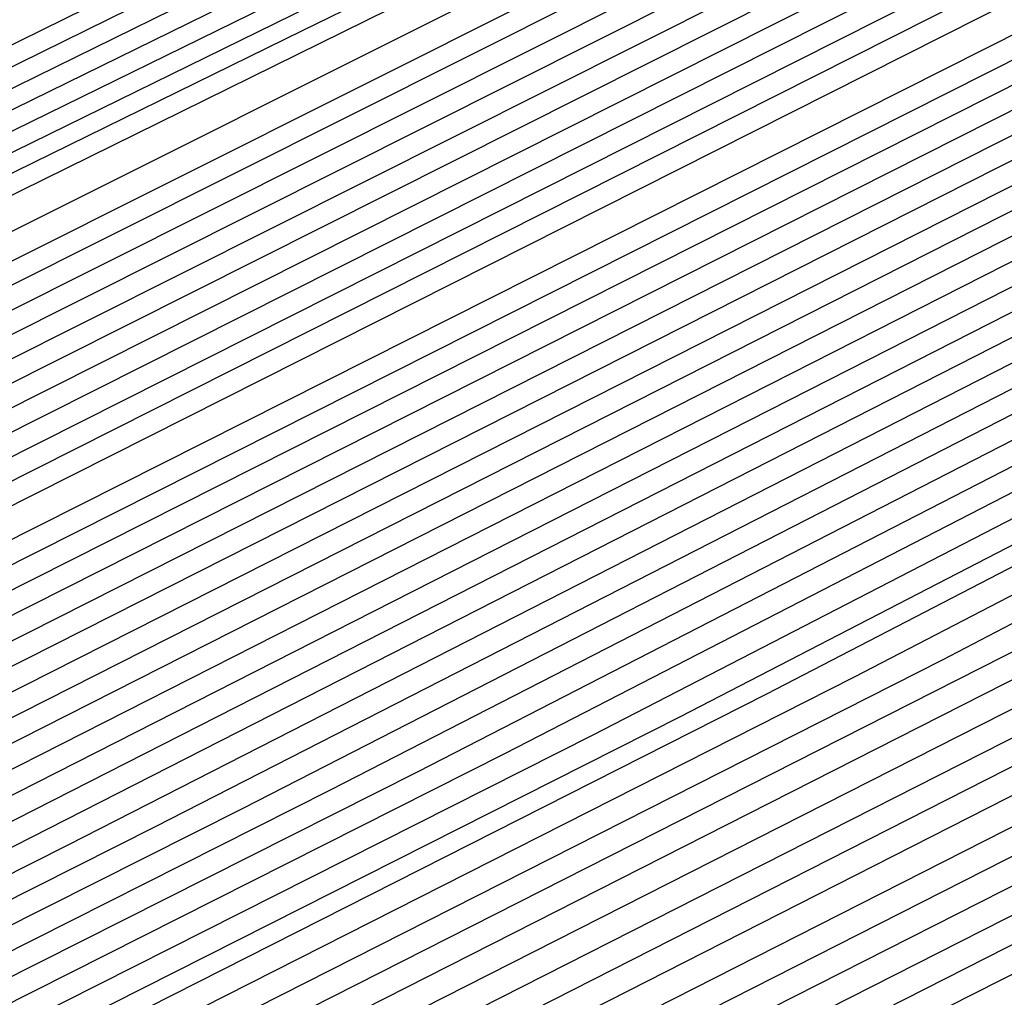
# Model space of a CAD drawing. Extents: x 3249832 to 3255657, y 13789405 to 13793316.
# Tile 353 of 656: x 3254713.84 to 3254714.63, y 13790585.808 to 13790586.592. Entities that reach past the tile are written whole.
import ezdxf

# ---------------------------------------------------------------- set-up
doc = ezdxf.new("R2010")
doc.units = 0
doc.header["$LTSCALE"] = 100
doc.header["$MEASUREMENT"] = 0
for name, color, linetype in [('GRATIO_CON', 10, 'CONTINUOUS'), ('GRATIO_ICON', 7, 'CONTINUOUS'), ('TARGETS_EAST', 7, 'CONTINUOUS')]:
    doc.layers.add(name, color=color, linetype=linetype)

# ---------------------------------------------------------------- blocks, each defined once
blk = doc.blocks.new('Gratio_032316_contours')
at = {"layer": 'GRATIO_CON', "color": 5, "linetype": 'Continuous', "flags": 128}
for points in [[(3254651.41043, 13790555.30347), (3254660.61596, 13790559.96046), (3254668.44716, 13790563.92972), (3254673.07542, 13790566.32348), (3254676.4489, 13790568.08769), (3254681.45995, 13790570.62675), (3254690.01552, 13790574.8666), (3254700.08107, 13790579.81947), (3254708.63666, 13790584.01913), (3254713.41735, 13790586.36696), (3254715.17828, 13790587.23478), (3254715.42958, 13790587.36198), (3254715.42974, 13790587.36467), (3254715.43059, 13790587.36569), (3254715.43231, 13790587.36456), (3254715.82006, 13790587.54848), (3254718.51895, 13790588.85536), (3254725.83906, 13790592.41081), (3254738.93574, 13790598.77481), (3254754.34533, 13790606.24494), (3254767.4494, 13790612.55319), (3254774.87218, 13790616.04552)], [(3254647.51062, 13790553.2224), (3254657.0534, 13790558.08633), (3254668.30029, 13790563.75982), (3254677.86647, 13790568.5857), (3254683.39779, 13790571.41118), (3254686.66262, 13790573.10103), (3254690.45996, 13790575.02443), (3254696.75216, 13790578.14263), (3254704.15486, 13790581.78522), (3254710.44706, 13790584.87386), (3254713.96303, 13790586.60059), (3254715.25816, 13790587.23895), (3254715.44312, 13790587.33284), (3254715.4435, 13790587.33541), (3254715.4445, 13790587.33674), (3254715.44624, 13790587.33615), (3254715.79714, 13790587.50278), (3254718.23891, 13790588.68523), (3254724.86154, 13790591.90192), (3254736.71033, 13790597.65953), (3254750.65163, 13790604.41789), (3254762.5071, 13790610.12506), (3254769.25009, 13790613.29771), (3254772.46084, 13790614.72673)], [(3254691.76947, 13790575.6077), (3254694.95997, 13790577.22328), (3254700.12048, 13790579.78065), (3254706.19176, 13790582.7681), (3254711.35227, 13790585.30122), (3254714.23587, 13790586.7174), (3254715.2981, 13790587.24103), (3254715.44988, 13790587.31827), (3254715.45037, 13790587.32078), (3254715.45145, 13790587.32227), (3254715.4532, 13790587.32194), (3254715.78569, 13790587.47994), (3254718.09889, 13790588.60017), (3254724.37278, 13790591.64747), (3254735.59762, 13790597.10189), (3254748.80479, 13790603.50436), (3254760.03595, 13790608.911), (3254766.43904, 13790611.9238), (3254769.58701, 13790613.32815), (3254772.15906, 13790614.45527)], [(3254687.28578, 13790573.24168), (3254693.72015, 13790576.49888), (3254696.87633, 13790578.11438), (3254699.45998, 13790579.42212), (3254703.48879, 13790581.41867), (3254708.22865, 13790583.75097), (3254712.25747, 13790585.72859), (3254714.50871, 13790586.83421), (3254715.33804, 13790587.24312), (3254715.45665, 13790587.3037), (3254715.45725, 13790587.30615), (3254715.45841, 13790587.30779), (3254715.46017, 13790587.30773), (3254715.77423, 13790587.45709), (3254717.95887, 13790588.51511), (3254723.88402, 13790591.39303), (3254734.48491, 13790596.54426), (3254746.95794, 13790602.59083), (3254757.5648, 13790607.69694), (3254763.628, 13790610.5499), (3254766.71318, 13790611.92957), (3254769.4468, 13790613.13897), (3254773.80181, 13790615.15819)], [(3254691.99543, 13790575.56967), (3254698.88134, 13790579.04273), (3254701.98319, 13790580.62105), (3254703.95998, 13790581.62096), (3254706.85711, 13790583.05668), (3254710.26555, 13790584.73384), (3254713.16268, 13790586.15595), (3254714.78155, 13790586.95103), (3254715.37798, 13790587.2452), (3254715.46342, 13790587.28913), (3254715.46413, 13790587.29152), (3254715.46536, 13790587.29331), (3254715.46713, 13790587.29352), (3254715.76277, 13790587.43424), (3254717.81885, 13790588.43004), (3254723.39526, 13790591.13858), (3254733.3722, 13790595.98662), (3254745.11109, 13790601.6773), (3254755.09366, 13790606.48287), (3254760.81695, 13790609.17599), (3254763.83935, 13790610.53099), (3254766.73453, 13790611.82266), (3254771.41527, 13790613.99998)], [(3254687.51109, 13790573.25822), (3254701.41474, 13790580.22565), (3254709.2037, 13790584.13044), (3254712.1969, 13790585.63444), (3254712.95996, 13790586.01884), (3254713.59369, 13790586.3332), (3254714.33944, 13790586.70077), (3254714.97367, 13790587.0132), (3254715.32877, 13790587.18913), (3254715.46063, 13790587.25522), (3254715.48106, 13790587.2651), (3254715.73985, 13790587.38855), (3254717.53881, 13790588.25991), (3254722.41774, 13790590.62969), (3254731.14679, 13790594.87134), (3254741.4174, 13790599.85025), (3254750.15136, 13790604.05475), (3254755.19487, 13790606.42817), (3254758.09169, 13790607.73384), (3254761.31, 13790609.19004), (3254766.64218, 13790611.68355), (3254773.17735, 13790614.77508)], [(3254650.90168, 13790554.66527), (3254658.83714, 13790558.77711), (3254673.08919, 13790565.98866), (3254689.8746, 13790574.42034), (3254704.14839, 13790581.57108), (3254712.12626, 13790585.56661), (3254715.0665, 13790587.03998), (3254715.48807, 13790587.25101), (3254715.72841, 13790587.36573), (3254717.39879, 13790588.17485), (3254721.92898, 13790590.37524), (3254730.03408, 13790594.31371), (3254739.57055, 13790598.93672), (3254747.68021, 13790602.84068), (3254752.38382, 13790605.05427), (3254755.21786, 13790606.33526), (3254758.59774, 13790607.87373), (3254764.25564, 13790610.52534), (3254771.1907, 13790613.80817)], [(3254652.10366, 13790555.2502), (3254659.89252, 13790559.28587), (3254673.88123, 13790566.36378), (3254690.35629, 13790574.63902), (3254704.36572, 13790581.65666), (3254712.19498, 13790585.57722), (3254715.07937, 13790587.02292), (3254715.49163, 13790587.23146), (3254715.49235, 13790587.23407), (3254715.49356, 13790587.23625), (3254715.49515, 13790587.23708), (3254715.71698, 13790587.34297), (3254717.25878, 13790588.0898), (3254721.44023, 13790590.1208), (3254728.92137, 13790593.75607), (3254737.7237, 13790598.02319), (3254745.20906, 13790601.62662), (3254749.57278, 13790603.68036), (3254752.34403, 13790604.93669), (3254755.88548, 13790606.55742), (3254761.86909, 13790609.36713), (3254769.20405, 13790612.84127), (3254776.10885, 13790616.11802)], [(3254650.52947, 13790554.27655), (3254653.30563, 13790555.83521), (3254660.94783, 13790559.79489), (3254674.67314, 13790566.73956), (3254690.83795, 13790574.85914), (3254704.58348, 13790581.74509), (3254712.26512, 13790585.59261), (3254715.09493, 13790587.01199), (3254715.49918, 13790587.21731), (3254715.49971, 13790587.22018), (3254715.50077, 13790587.22236), (3254715.50223, 13790587.22314), (3254715.70556, 13790587.3202), (3254717.11876, 13790588.00474), (3254720.95147, 13790589.86635), (3254727.80866, 13790593.19843), (3254735.87685, 13790597.10967), (3254742.73792, 13790600.41256), (3254746.76173, 13790602.30645), (3254749.4702, 13790603.53811), (3254753.17321, 13790605.24112), (3254759.48255, 13790608.20892), (3254767.2174, 13790611.87436), (3254774.49886, 13790615.33013)], [(3254653.03995, 13790555.50639), (3254655.70956, 13790557.00523), (3254663.05845, 13790560.81293), (3254676.25696, 13790567.49109), (3254691.80123, 13790575.29924), (3254705.01884, 13790581.92145), (3254712.40502, 13790585.62228), (3254715.1255, 13790586.9884), (3254715.51365, 13790587.18702), (3254715.51389, 13790587.19069), (3254715.51485, 13790587.19347), (3254715.51622, 13790587.19477), (3254715.68266, 13790587.27452), (3254716.83873, 13790587.83462), (3254719.97395, 13790589.35746), (3254725.58325, 13790592.08316), (3254732.18316, 13790595.28261), (3254737.79562, 13790597.98443), (3254741.13964, 13790599.55864), (3254743.72253, 13790600.74095), (3254747.74869, 13790602.6085), (3254754.70946, 13790605.8925), (3254763.24411, 13790609.94055), (3254771.27887, 13790613.75435)], [(3254692.28288, 13790575.51934), (3254705.23657, 13790582.00977), (3254712.47507, 13790585.63742), (3254715.14094, 13790586.97708), (3254715.52106, 13790587.17242), (3254715.52113, 13790587.17642), (3254715.52199, 13790587.17933), (3254715.52326, 13790587.18073), (3254715.67123, 13790587.25172), (3254716.69871, 13790587.74956), (3254719.48519, 13790589.10302), (3254724.47054, 13790591.52552), (3254730.33631, 13790594.36908), (3254735.32447, 13790596.77037), (3254738.3286, 13790598.18473), (3254740.8487, 13790599.34238), (3254745.03642, 13790601.29219), (3254752.32291, 13790604.73429), (3254761.25746, 13790608.97365), (3254769.66888, 13790612.96646), (3254775.83783, 13790615.88111)], [(3254677.84078, 13790568.24263), (3254692.76453, 13790575.73943), (3254705.45429, 13790582.09808), (3254712.54512, 13790585.65256), (3254715.15638, 13790586.96576), (3254715.52847, 13790587.15782), (3254715.52837, 13790587.16214), (3254715.52912, 13790587.16518), (3254715.5303, 13790587.16668), (3254715.65979, 13790587.22892), (3254716.5587, 13790587.6645), (3254718.99643, 13790588.84857), (3254723.35783, 13790590.96788), (3254728.48946, 13790593.45556), (3254732.85332, 13790595.5563), (3254735.51755, 13790596.81083), (3254737.97487, 13790597.9438), (3254742.32416, 13790599.97588), (3254749.93637, 13790603.57608), (3254759.27081, 13790608.00674), (3254768.05889, 13790612.17858), (3254774.50392, 13790615.22399)], [(3254678.63269, 13790568.6184), (3254693.24618, 13790575.95952), (3254705.67202, 13790582.1864), (3254712.61518, 13790585.6677), (3254715.17181, 13790586.95444), (3254715.53588, 13790587.14323), (3254715.53561, 13790587.14787), (3254715.53626, 13790587.15104), (3254715.53734, 13790587.15263), (3254715.64836, 13790587.20612), (3254716.41868, 13790587.57944), (3254718.50767, 13790588.59413), (3254722.24512, 13790590.41025), (3254726.64262, 13790592.54203), (3254730.38218, 13790594.34224), (3254732.70651, 13790595.43692), (3254735.10104, 13790596.54522), (3254739.61189, 13790598.65957), (3254747.54982, 13790602.41787), (3254757.28417, 13790607.03984), (3254766.4489, 13790611.39069), (3254773.17002, 13790614.56687)], [(3254680.21651, 13790569.36995), (3254694.20948, 13790576.3997), (3254706.10747, 13790582.36303), (3254712.75528, 13790585.69799), (3254715.20268, 13790586.9318), (3254715.55071, 13790587.11403), (3254715.5501, 13790587.11932), (3254715.55053, 13790587.12276), (3254715.55142, 13790587.12454), (3254715.62548, 13790587.16052), (3254716.13865, 13790587.40933), (3254717.53015, 13790588.08524), (3254720.01971, 13790589.29497), (3254722.94892, 13790590.71497), (3254725.43988, 13790591.91411), (3254727.08442, 13790592.68911), (3254729.35338, 13790593.74807), (3254734.18737, 13790596.02696), (3254742.77674, 13790600.10144), (3254753.31087, 13790605.10603), (3254763.22891, 13790609.81491), (3254770.50221, 13790613.25264), (3254775.23091, 13790615.44503)], [(3254681.00842, 13790569.74572), (3254694.69114, 13790576.61979), (3254706.3252, 13790582.45135), (3254712.82533, 13790585.71313), (3254715.21812, 13790586.92048), (3254715.55812, 13790587.09943), (3254715.55734, 13790587.10505), (3254715.55767, 13790587.10862), (3254715.55846, 13790587.11049), (3254715.61405, 13790587.13772), (3254715.99863, 13790587.32427), (3254717.04139, 13790587.83079), (3254718.907, 13790588.73734), (3254721.10207, 13790589.80145), (3254722.96873, 13790590.70005), (3254724.27337, 13790591.3152), (3254726.47955, 13790592.34949), (3254731.4751, 13790594.71065), (3254740.39019, 13790598.94323), (3254751.32422, 13790604.13912), (3254761.61892, 13790609.02702), (3254769.1683, 13790612.59552), (3254774.07556, 13790614.87262)], [(3254681.80034, 13790570.12149), (3254695.17279, 13790576.83988), (3254706.54292, 13790582.53967), (3254712.89538, 13790585.72827), (3254715.23355, 13790586.90916), (3254715.56553, 13790587.08483), (3254715.56458, 13790587.09077), (3254715.56481, 13790587.09448), (3254715.56551, 13790587.09644), (3254715.60261, 13790587.11492), (3254715.85861, 13790587.23921), (3254716.55263, 13790587.57635), (3254717.79429, 13790588.1797), (3254719.25523, 13790588.88792), (3254720.49758, 13790589.48599), (3254721.46233, 13790589.94129), (3254723.60572, 13790590.95091), (3254728.76284, 13790593.39434), (3254738.00365, 13790597.78502), (3254749.33758, 13790603.17222), (3254760.00893, 13790608.23914), (3254767.8344, 13790611.9384), (3254772.9202, 13790614.3002)], [(3254682.59227, 13790570.49718), (3254695.65465, 13790577.05931), (3254706.76136, 13790582.62577), (3254712.967, 13790585.73843), (3254715.2513, 13790586.88976), (3254715.57528, 13790587.05984), (3254715.57315, 13790587.06546), (3254715.57177, 13790587.07016), (3254715.57116, 13790587.07418), (3254715.57129, 13790587.07767), (3254715.57188, 13790587.08048), (3254715.57255, 13790587.08239), (3254715.59118, 13790587.09212), (3254715.7186, 13790587.15415), (3254716.06387, 13790587.3219), (3254716.68158, 13790587.62206), (3254717.40838, 13790587.97439), (3254718.02644, 13790588.27192), (3254718.65128, 13790588.56739), (3254720.73189, 13790589.55234), (3254726.05058, 13790592.07803), (3254735.6171, 13790596.62681), (3254747.35093, 13790602.20531)], [(3254684.1761, 13790571.24871), (3254696.61798, 13790577.49939), (3254707.19693, 13790582.80205), (3254713.10736, 13790585.76793), (3254715.28258, 13790586.86591), (3254715.5906, 13790587.02927), (3254715.58812, 13790587.03578), (3254715.58648, 13790587.04113), (3254715.58567, 13790587.04552), (3254715.58566, 13790587.04907), (3254715.58616, 13790587.0517), (3254715.58685, 13790587.05326), (3254715.86683, 13790587.18668), (3254717.82299, 13790588.1171), (3254723.13166, 13790590.64276), (3254732.71896, 13790595.20411), (3254744.51015, 13790600.81062), (3254755.68024, 13790606.11402), (3254763.98121, 13790610.03772), (3254769.4727, 13790612.59181), (3254772.79127, 13790614.05804)], [(3254684.96801, 13790571.62447), (3254697.09965, 13790577.71943), (3254707.41471, 13790582.89019), (3254713.17753, 13790585.78267), (3254715.29821, 13790586.85398), (3254715.59826, 13790587.01398), (3254715.59561, 13790587.02093), (3254715.59383, 13790587.0266), (3254715.59292, 13790587.03115), (3254715.59283, 13790587.03466), (3254715.59332, 13790587.03705), (3254715.59411, 13790587.03818), (3254715.86546, 13790587.16678), (3254717.75983, 13790588.06702), (3254722.9002, 13790590.51194), (3254732.1888, 13790594.93076), (3254743.6448, 13790600.37749), (3254754.56658, 13790605.56233), (3254762.79437, 13790609.45059), (3254768.33572, 13790612.02814), (3254771.74005, 13790613.536)], [(3254685.75992, 13790572.00024), (3254697.58132, 13790577.93947), (3254707.63249, 13790582.97832), (3254713.24771, 13790585.79742), (3254715.31385, 13790586.84205), (3254715.60592, 13790586.99869), (3254715.60309, 13790587.00609), (3254715.60118, 13790587.01208), (3254715.60017, 13790587.01677), (3254715.6, 13790587.02025), (3254715.60047, 13790587.0224), (3254715.60137, 13790587.02311), (3254715.86409, 13790587.14689), (3254717.69667, 13790588.01694), (3254722.66874, 13790590.38112), (3254731.65864, 13790594.65742), (3254742.77945, 13790599.94437), (3254753.45291, 13790605.01063), (3254761.60752, 13790608.86345), (3254767.19875, 13790611.46448), (3254770.68882, 13790613.01396), (3254772.56877, 13790613.73702)], [(3254686.55183, 13790572.376), (3254698.06299, 13790578.15951), (3254707.85027, 13790583.06646), (3254713.31789, 13790585.81217), (3254715.32949, 13790586.83013), (3254715.61358, 13790586.98341), (3254715.61058, 13790586.99125), (3254715.60854, 13790586.99755), (3254715.60742, 13790587.0024), (3254715.60717, 13790587.00583), (3254715.60763, 13790587.00776), (3254715.60862, 13790587.00803), (3254715.86273, 13790587.127), (3254717.63351, 13790587.96686), (3254722.43728, 13790590.2503), (3254731.12848, 13790594.38408), (3254741.91411, 13790599.51125), (3254752.33925, 13790604.45893), (3254760.42068, 13790608.27631), (3254766.06177, 13790610.90082), (3254769.6376, 13790612.49192), (3254771.56994, 13790613.2422)], [(3254688.13566, 13790573.12753), (3254699.02632, 13790578.59958), (3254708.28584, 13790583.24274), (3254713.45825, 13790585.84166), (3254715.36077, 13790586.80627), (3254715.6289, 13790586.95284), (3254715.62555, 13790586.96156), (3254715.62324, 13790586.96849), (3254715.62192, 13790586.97365), (3254715.62151, 13790586.97701), (3254715.62194, 13790586.97846), (3254715.62314, 13790586.97788), (3254715.85999, 13790587.08721), (3254717.50719, 13790587.86669), (3254721.97435, 13790589.98866), (3254730.06816, 13790593.83739), (3254740.18341, 13790598.645), (3254750.11192, 13790603.35553)], [(3254688.92757, 13790573.5033), (3254699.50799, 13790578.81962), (3254708.50362, 13790583.33088), (3254713.52843, 13790585.85641), (3254715.37641, 13790586.79435), (3254715.63656, 13790586.93755), (3254715.63304, 13790586.94672), (3254715.6306, 13790586.95396), (3254715.62917, 13790586.95927), (3254715.62868, 13790586.96259), (3254715.6291, 13790586.96381), (3254715.6304, 13790586.96281), (3254715.85863, 13790587.06731), (3254717.44402, 13790587.81661), (3254721.74289, 13790589.85784), (3254729.53801, 13790593.56405), (3254739.31807, 13790598.21187), (3254748.99826, 13790602.80383)], [(3254689.71948, 13790573.87906), (3254699.98966, 13790579.03966), (3254708.7214, 13790583.41902), (3254713.59861, 13790585.87115), (3254715.39205, 13790586.78242), (3254715.64422, 13790586.92226), (3254715.64052, 13790586.93187), (3254715.63795, 13790586.93944), (3254715.63642, 13790586.9449), (3254715.63585, 13790586.94818), (3254715.63625, 13790586.94917), (3254715.63766, 13790586.94773), (3254715.85726, 13790587.04742), (3254717.38086, 13790587.76653), (3254721.51143, 13790589.72702), (3254729.00785, 13790593.29071), (3254738.45272, 13790597.77875), (3254747.88459, 13790602.25213)], [(3254690.5114, 13790574.25483), (3254700.47133, 13790579.2597), (3254708.93919, 13790583.50716), (3254713.66879, 13790585.8859), (3254715.40769, 13790586.77049), (3254715.65188, 13790586.90698), (3254715.64801, 13790586.91703), (3254715.6453, 13790586.92491), (3254715.64367, 13790586.93052), (3254715.64302, 13790586.93377), (3254715.64341, 13790586.93452), (3254715.64492, 13790586.93265), (3254715.8559, 13790587.02753), (3254717.3177, 13790587.71644), (3254721.27997, 13790589.5962), (3254728.47769, 13790593.01737), (3254737.58737, 13790597.34563), (3254746.77093, 13790601.70044)], [(3254692.09522, 13790575.00636), (3254701.43466, 13790579.69977), (3254709.37475, 13790583.68343), (3254713.80915, 13790585.9154), (3254715.43899, 13790586.74671), (3254715.66727, 13790586.87662), (3254715.66322, 13790586.88766), (3254715.66096, 13790586.89527), (3254715.66084, 13790586.89815), (3254715.85358, 13790586.98645), (3254717.19144, 13790587.61612), (3254720.81704, 13790589.33456), (3254727.41737, 13790592.47068), (3254735.85668, 13790596.47938), (3254744.5436, 13790600.59704), (3254752.11276, 13790604.16635)], [(3254685.21995, 13790571.50238), (3254692.88714, 13790575.38212), (3254701.91633, 13790579.91981), (3254709.59254, 13790583.77157), (3254713.87933, 13790585.93014), (3254715.45462, 13790586.73474), (3254715.67489, 13790586.86122), (3254715.67063, 13790586.87254), (3254715.66825, 13790586.88021), (3254715.66815, 13790586.8829), (3254715.85223, 13790586.9665), (3254717.12828, 13790587.56603), (3254720.58558, 13790589.20374), (3254726.88721, 13790592.19734), (3254734.99134, 13790596.04625), (3254743.42993, 13790600.04534), (3254750.92591, 13790603.57922)], [(3254686.27526, 13790572.01141), (3254693.67905, 13790575.75789), (3254702.398, 13790580.13985), (3254709.81032, 13790583.85971), (3254713.94951, 13790585.94488), (3254715.47025, 13790586.72276), (3254715.68255, 13790586.84573), (3254715.67812, 13790586.85724), (3254715.67567, 13790586.86489), (3254715.67562, 13790586.86733), (3254715.85101, 13790586.94628), (3254717.0652, 13790587.51576), (3254720.35416, 13790589.07284), (3254726.35706, 13790591.92397), (3254734.12599, 13790595.61313), (3254742.31627, 13790599.49364), (3254749.73907, 13790602.99208)], [(3254687.33056, 13790572.52043), (3254694.47096, 13790576.13365), (3254702.87967, 13790580.35989), (3254710.0281, 13790583.94785), (3254714.01969, 13790585.9596), (3254715.48595, 13790586.71065), (3254715.69041, 13790586.82983), (3254715.68606, 13790586.84101), (3254715.68377, 13790586.84812), (3254715.68388, 13790586.85008), (3254715.85047, 13790586.92462), (3254717.00257, 13790587.46457), (3254720.12293, 13790588.94152), (3254725.82697, 13790591.65048), (3254733.26065, 13790595.17998), (3254741.2026, 13790598.94194), (3254748.55222, 13790602.40494)], [(3254689.44118, 13790573.53847), (3254696.05479, 13790576.88518), (3254703.843, 13790580.79996), (3254710.46367, 13790584.12413), (3254714.16007, 13790585.98905), (3254715.51735, 13790586.68643), (3254715.70612, 13790586.79803), (3254715.70192, 13790586.80856), (3254715.69997, 13790586.81458), (3254715.7004, 13790586.81559), (3254715.8494, 13790586.8813), (3254716.8773, 13790587.36218), (3254719.66048, 13790588.67889), (3254724.76679, 13790591.1035), (3254731.52998, 13790594.3137), (3254738.97528, 13790597.83855), (3254746.17853, 13790601.23067)], [(3254690.49649, 13790574.04749), (3254696.8467, 13790577.26095), (3254704.32467, 13790581.02), (3254710.68145, 13790584.21226), (3254714.23025, 13790586.00378), (3254715.53305, 13790586.67432), (3254715.71398, 13790586.78213), (3254715.70986, 13790586.79233), (3254715.70807, 13790586.79781), (3254715.70866, 13790586.79834), (3254715.84886, 13790586.85964), (3254716.81467, 13790587.31098), (3254719.42926, 13790588.54757), (3254724.2367, 13790590.83001), (3254730.66464, 13790593.88056), (3254737.86161, 13790597.28685), (3254744.99169, 13790600.64353)], [(3254691.5518, 13790574.55651), (3254697.63861, 13790577.63671), (3254704.80634, 13790581.24004), (3254710.89923, 13790584.3004), (3254714.30044, 13790586.0185), (3254715.54874, 13790586.66221), (3254715.72184, 13790586.76622), (3254715.71779, 13790586.77611), (3254715.71617, 13790586.78104), (3254715.71692, 13790586.7811), (3254715.84832, 13790586.83797), (3254716.75203, 13790587.25978), (3254719.19803, 13790588.41625), (3254723.70661, 13790590.55652), (3254729.7993, 13790593.44741), (3254736.74795, 13790596.73515), (3254743.80484, 13790600.0564), (3254750.14414, 13790603.00953)], [(3254692.60711, 13790575.06553), (3254698.43052, 13790578.01248), (3254705.28801, 13790581.46008), (3254711.11701, 13790584.38854), (3254714.37063, 13790586.03322), (3254715.56444, 13790586.65011), (3254715.7297, 13790586.75032), (3254715.72572, 13790586.75988), (3254715.72427, 13790586.76427), (3254715.72518, 13790586.76385), (3254715.84779, 13790586.81631), (3254716.6894, 13790587.20859), (3254718.96681, 13790588.28493), (3254723.17652, 13790590.28303), (3254728.93397, 13790593.01427), (3254735.63428, 13790596.18345), (3254742.618, 13790599.46926), (3254749.00717, 13790602.44587)], [(3254691.76849, 13790574.55548), (3254694.71773, 13790576.08358), (3254700.01434, 13790578.76405), (3254706.25124, 13790581.90048), (3254711.55222, 13790584.56593), (3254714.5103, 13790586.06497), (3254715.59539, 13790586.62837), (3254715.74663, 13790586.71845), (3254715.84818, 13790586.76976), (3254716.56432, 13790587.10579), (3254718.50435, 13790588.0223), (3254722.11634, 13790589.73605), (3254727.20329, 13790592.14798), (3254733.40695, 13790595.08005), (3254740.24431, 13790598.29499), (3254746.73322, 13790601.31854)], [(3254691.95237, 13790574.56889), (3254692.97046, 13790575.14049), (3254695.77304, 13790576.5926), (3254700.80625, 13790579.1398), (3254706.73295, 13790582.12039), (3254711.77015, 13790584.65363), (3254714.5808, 13790586.07872), (3254715.61157, 13790586.61478), (3254715.75503, 13790586.70089), (3254715.84768, 13790586.748), (3254716.50169, 13790587.05458), (3254718.27313, 13790587.89098), (3254721.58625, 13790589.46256), (3254726.33795, 13790591.71484), (3254732.29329, 13790594.52836), (3254739.05746, 13790597.70785), (3254745.59624, 13790600.75488)], [(3254692.58321, 13790574.71528), (3254693.04222, 13790574.99238), (3254693.08863, 13790575.06561), (3254693.20761, 13790575.18381), (3254694.17242, 13790575.7255), (3254696.82835, 13790577.10162), (3254701.59817, 13790579.51555), (3254707.21466, 13790582.3403), (3254711.98807, 13790584.74133), (3254714.6513, 13790586.09247), (3254715.62775, 13790586.60119), (3254715.76343, 13790586.68332), (3254715.84719, 13790586.72625), (3254716.43906, 13790587.00338), (3254718.0419, 13790587.75966), (3254721.05616, 13790589.18907), (3254725.47262, 13790591.2817), (3254731.17962, 13790593.97666), (3254737.87062, 13790597.12071), (3254744.45927, 13790600.19121), (3254749.66433, 13790602.57316)], [(3254692.52231, 13790574.62555), (3254693.83239, 13790575.33484), (3254694.30152, 13790575.61522), (3254694.35044, 13790575.68706), (3254694.46285, 13790575.79873), (3254695.37439, 13790576.3105), (3254697.88366, 13790577.61064), (3254702.39009, 13790579.89129), (3254707.6964, 13790582.56015), (3254712.20612, 13790584.82885), (3254714.72208, 13790586.10583), (3254715.64436, 13790586.58698), (3254715.77234, 13790586.66504), (3254715.84713, 13790586.70387), (3254716.37671, 13790586.95177), (3254717.81081, 13790587.62816), (3254720.52611, 13790588.91553), (3254724.60728, 13790590.84855), (3254730.06596, 13790593.42496), (3254736.68377, 13790596.53357), (3254743.3223, 13790599.62755), (3254748.61311, 13790602.05112)], [(3254692.5199, 13790574.54584), (3254694.97004, 13790575.84085), (3254696.33076, 13790576.57396), (3254696.82014, 13790576.86089), (3254696.87406, 13790576.92995), (3254696.97333, 13790577.02857), (3254697.77832, 13790577.48052), (3254699.99428, 13790578.62869), (3254703.97395, 13790580.64276), (3254708.65998, 13790582.99974), (3254712.64251, 13790585.00348), (3254714.86429, 13790586.13162), (3254715.67859, 13790586.55714), (3254715.79132, 13790586.62682), (3254715.84801, 13790586.6577), (3254716.25266, 13790586.84764), (3254717.3489, 13790587.36476), (3254719.46609, 13790588.36832), (3254722.87663, 13790589.98224), (3254727.83863, 13790592.32156), (3254734.31008, 13790595.3593), (3254741.04835, 13790598.50022), (3254746.51066, 13790601.00704)], [(3254690.76138, 13790573.58225), (3254693.69945, 13790575.13102), (3254696.1939, 13790576.44849), (3254697.57995, 13790577.19352), (3254698.07944, 13790577.48372), (3254698.13587, 13790577.5514), (3254698.22857, 13790577.64349), (3254698.98028, 13790578.06553), (3254701.04959, 13790579.13771), (3254704.76588, 13790581.01849), (3254709.14177, 13790583.21954), (3254712.86071, 13790585.09079), (3254714.93539, 13790586.14452), (3254715.6957, 13790586.54222), (3254715.8008, 13790586.60772), (3254715.84845, 13790586.63461), (3254716.19063, 13790586.79557), (3254717.11794, 13790587.23305), (3254718.93608, 13790588.09472), (3254722.0113, 13790589.54908), (3254726.72497, 13790591.76986), (3254733.12323, 13790594.77216), (3254739.91138, 13790597.93656), (3254745.45943, 13790600.485)], [(3254691.88912, 13790574.14078), (3254694.87901, 13790575.71621), (3254697.41776, 13790577.05614), (3254698.82913, 13790577.81308), (3254699.33875, 13790578.10656), (3254699.39768, 13790578.17284), (3254699.48381, 13790578.25841), (3254700.18225, 13790578.65054), (3254702.10489, 13790579.64673), (3254705.55781, 13790581.39423), (3254709.62356, 13790583.43933), (3254713.0789, 13790585.17811), (3254715.00649, 13790586.15741), (3254715.71281, 13790586.5273), (3254715.81029, 13790586.58861), (3254715.84889, 13790586.61153), (3254716.12861, 13790586.74351), (3254716.88699, 13790587.10135), (3254718.40607, 13790587.82111), (3254721.14597, 13790589.11592), (3254725.6113, 13790591.21816), (3254731.93639, 13790594.18503)], [(3254700.73905, 13790578.87333), (3254701.38421, 13790579.23555), (3254703.1602, 13790580.15575), (3254706.34974, 13790581.76993), (3254710.10541, 13790583.65887), (3254713.29727, 13790585.26455), (3254715.07794, 13790586.16843), (3254715.73023, 13790586.50987), (3254715.81948, 13790586.56768), (3254715.81672, 13790586.57439), (3254715.81578, 13790586.57735), (3254715.81613, 13790586.57758), (3254715.84824, 13790586.59083), (3254716.06644, 13790586.69174), (3254716.65603, 13790586.96965), (3254717.87606, 13790587.54751), (3254720.28064, 13790588.68277), (3254724.49764, 13790590.66647), (3254730.74954, 13790593.59789)], [(3254701.08934, 13790578.87908), (3254702.57669, 13790579.67176), (3254703.11666, 13790579.97507), (3254703.18311, 13790580.03718), (3254703.24953, 13790580.10316), (3254703.78814, 13790580.40556), (3254705.27082, 13790581.17379), (3254707.9336, 13790582.52138), (3254711.06901, 13790584.09836), (3254713.73373, 13790585.43886), (3254715.22031, 13790586.19348), (3254715.76485, 13790586.47865), (3254715.83929, 13790586.52724), (3254715.83686, 13790586.53345), (3254715.83582, 13790586.53678), (3254715.83571, 13790586.53803), (3254715.8493, 13790586.54427), (3254715.94241, 13790586.58756), (3254716.19412, 13790586.70624), (3254716.81605, 13790587.0003), (3254718.54999, 13790587.81645), (3254722.27031, 13790589.56307), (3254728.37585, 13790592.42362)], [(3254699.59724, 13790578.05694), (3254702.31321, 13790579.48672), (3254703.82587, 13790580.29132), (3254704.37597, 13790580.5979), (3254704.44492, 13790580.65863), (3254704.50477, 13790580.71808), (3254704.9901, 13790580.99057), (3254706.32613, 13790581.68281), (3254708.72553, 13790582.89711), (3254711.55081, 13790584.31811), (3254713.95195, 13790585.52601), (3254715.2915, 13790586.20601), (3254715.78215, 13790586.46304), (3254715.84919, 13790586.50702), (3254715.84692, 13790586.51298), (3254715.84584, 13790586.5165), (3254715.84549, 13790586.51826), (3254715.84983, 13790586.52098), (3254715.8804, 13790586.53547), (3254715.96317, 13790586.57453), (3254716.28604, 13790586.7267), (3254717.68466, 13790587.3833), (3254721.15664, 13790589.01137), (3254727.18901, 13790591.83648)], [(3254700.7768, 13790578.64212), (3254703.53707, 13790580.09437), (3254705.07506, 13790580.91088), (3254705.63527, 13790581.22074), (3254705.70673, 13790581.28007), (3254705.76001, 13790581.333), (3254706.19207, 13790581.57558), (3254707.38144, 13790582.19184), (3254709.51746, 13790583.27284), (3254712.03261, 13790584.53785), (3254714.17018, 13790585.61317), (3254715.36268, 13790586.21852), (3254715.79947, 13790586.44738), (3254715.85913, 13790586.48663), (3254715.85708, 13790586.49211), (3254715.85609, 13790586.49543), (3254715.8558, 13790586.49711), (3254716.02908, 13790586.57886), (3254717.24187, 13790587.14699), (3254720.53337, 13790588.68898), (3254726.42434, 13790591.44703), (3254733.36188, 13790594.68219)], [(3254698.65555, 13790577.4919), (3254701.95636, 13790579.22731), (3254704.76093, 13790580.70201), (3254706.32424, 13790581.53045), (3254706.89458, 13790581.84358), (3254706.96853, 13790581.90152), (3254707.01525, 13790581.94792), (3254707.39403, 13790582.16059), (3254708.43675, 13790582.70086), (3254710.30938, 13790583.64857), (3254712.5144, 13790584.7576), (3254714.38841, 13790585.70033), (3254715.43387, 13790586.23104), (3254715.8168, 13790586.43167), (3254715.8691, 13790586.46608), (3254715.86732, 13790586.47087), (3254715.86656, 13790586.47361), (3254715.86659, 13790586.47465), (3254716.0343, 13790586.55268), (3254717.20503, 13790587.09991), (3254720.38125, 13790588.58691), (3254726.06529, 13790591.24753), (3254732.75891, 13790594.36873)]]:
    blk.add_lwpolyline(points, dxfattribs=at)
at = {"layer": 'GRATIO_ICON', "color": 7, "linetype": 'Continuous', "flags": 128}
for points in [[(3254645.55698, 13790552.26368), (3254654.23192, 13790556.6949), (3254664.45812, 13790561.86014), (3254673.15681, 13790566.25771), (3254678.2366, 13790568.86733), (3254681.55576, 13790570.59436), (3254685.95995, 13790572.82559), (3254693.38384, 13790576.50462), (3254702.11797, 13790580.80235), (3254709.54186, 13790584.4465), (3254713.69019, 13790586.48378), (3254715.21822, 13790587.23686), (3254715.43635, 13790587.34741), (3254715.43662, 13790587.35004), (3254715.43754, 13790587.35122), (3254715.43927, 13790587.35035), (3254715.8086, 13790587.52563), (3254718.37893, 13790588.7703), (3254725.3503, 13790592.15636), (3254737.82303, 13790598.21717), (3254752.49848, 13790605.33141), (3254764.97825, 13790611.33913), (3254772.06113, 13790614.67162)], [(3254683.66893, 13790571.35854), (3254696.70508, 13790577.89766), (3254704.04252, 13790581.58659), (3254707.09005, 13790583.12776), (3254708.45998, 13790583.81996), (3254710.22541, 13790584.69505), (3254712.30242, 13790585.71726), (3254714.06785, 13790586.58394), (3254715.05437, 13790587.06838), (3254715.4179, 13790587.24764), (3254715.47018, 13790587.27472), (3254715.47101, 13790587.27694), (3254715.47232, 13790587.27884), (3254715.4741, 13790587.27931), (3254715.75131, 13790587.41139), (3254717.67883, 13790588.34498), (3254722.9065, 13790590.88413), (3254732.25949, 13790595.42898), (3254743.26424, 13790600.76378), (3254752.62251, 13790605.26881)], [(3254651.78471, 13790554.89147), (3254654.50759, 13790556.42022), (3254662.00314, 13790560.30391), (3254675.46505, 13790567.11532), (3254691.31958, 13790575.07915), (3254704.80112, 13790581.83313), (3254712.33497, 13790585.60714), (3254715.11007, 13790586.99972), (3254715.50624, 13790587.20162), (3254715.50665, 13790587.20496), (3254715.50771, 13790587.20761), (3254715.50918, 13790587.20882), (3254715.6941, 13790587.29732), (3254716.97875, 13790587.91968), (3254720.46271, 13790589.61191), (3254726.69595, 13790592.6408), (3254734.03001, 13790596.19614), (3254740.26677, 13790599.19849), (3254743.95069, 13790600.93255), (3254746.59637, 13790602.13953), (3254750.46095, 13790603.92481), (3254757.096, 13790607.05071), (3254765.23076, 13790610.90746), (3254772.88886, 13790614.54224)], [(3254679.4246, 13790568.99417), (3254693.72783, 13790576.17961), (3254705.88974, 13790582.27472), (3254712.68523, 13790585.68285), (3254715.18725, 13790586.94312), (3254715.54329, 13790587.12863), (3254715.54285, 13790587.13359), (3254715.5434, 13790587.1369), (3254715.54438, 13790587.13858), (3254715.63692, 13790587.18332), (3254716.27866, 13790587.49438), (3254718.01891, 13790588.33968), (3254721.13241, 13790589.85261), (3254724.79577, 13790591.6285), (3254727.91103, 13790593.12818), (3254729.89546, 13790594.06301), (3254732.22721, 13790595.14664), (3254736.89963, 13790597.34327), (3254745.16328, 13790601.25965), (3254755.29752, 13790606.07293), (3254764.8389, 13790610.6028), (3254771.83611, 13790613.90975)], [(3254683.38418, 13790570.87294), (3254696.13632, 13790577.27935), (3254706.97914, 13790582.71391), (3254713.03718, 13790585.75318), (3254715.26694, 13790586.87783), (3254715.58294, 13790587.04455), (3254715.58064, 13790587.05062), (3254715.57912, 13790587.05566), (3254715.57842, 13790587.0599), (3254715.86675, 13790587.20066), (3254717.88509, 13790588.16375), (3254723.36263, 13790590.77208), (3254733.24897, 13790595.47701), (3254745.37547, 13790601.2437), (3254756.7939, 13790606.66573), (3254765.16806, 13790610.62486), (3254770.60967, 13790613.15547), (3254773.8425, 13790614.58008)], [(3254687.34375, 13790572.75177), (3254698.54466, 13790578.37954), (3254708.06806, 13790583.1546), (3254713.38807, 13790585.82691), (3254715.34513, 13790586.8182), (3254715.62124, 13790586.96812), (3254715.61806, 13790586.9764), (3254715.61589, 13790586.98302), (3254715.61467, 13790586.98802), (3254715.61434, 13790586.99142), (3254715.61478, 13790586.99311), (3254715.61588, 13790586.99296), (3254715.86136, 13790587.1071), (3254717.57035, 13790587.91677), (3254722.20581, 13790590.11948), (3254730.59832, 13790594.11074), (3254741.04876, 13790599.07812), (3254751.22558, 13790603.90723), (3254759.23383, 13790607.68918), (3254764.9248, 13790610.33715), (3254768.58637, 13790611.96988), (3254770.57111, 13790612.74739), (3254771.49037, 13790612.99493)], [(3254691.30331, 13790574.63059), (3254700.953, 13790579.47974), (3254709.15697, 13790583.59529), (3254713.73897, 13790585.90064), (3254715.42333, 13790586.75857), (3254715.65954, 13790586.89169), (3254715.65549, 13790586.90219), (3254715.65266, 13790586.91038), (3254715.65092, 13790586.91615), (3254715.65019, 13790586.91935), (3254715.65056, 13790586.91987), (3254715.65218, 13790586.91758), (3254715.85453, 13790587.00763), (3254717.25454, 13790587.66636), (3254721.04851, 13790589.46538), (3254727.94753, 13790592.74402), (3254736.72203, 13790596.9125), (3254745.65726, 13790601.14874)], [(3254688.38587, 13790573.02945), (3254695.26287, 13790576.50942), (3254703.36134, 13790580.57993), (3254710.24588, 13790584.03599), (3254714.08988, 13790585.97433), (3254715.50165, 13790586.69854), (3254715.69827, 13790586.81393), (3254715.69399, 13790586.82479), (3254715.69187, 13790586.83135), (3254715.69214, 13790586.83283), (3254715.84994, 13790586.90296), (3254716.93994, 13790587.41337), (3254719.89171, 13790588.81021), (3254725.29688, 13790591.37699), (3254732.39532, 13790594.74684), (3254740.08894, 13790598.39025), (3254747.36538, 13790601.81781)], [(3254690.56653, 13790573.97047), (3254693.66242, 13790575.57456), (3254699.22242, 13790578.3883), (3254705.76953, 13790581.68057), (3254711.3343, 13790584.47822), (3254714.43981, 13790586.05121), (3254715.57921, 13790586.64196), (3254715.73822, 13790586.73601), (3254715.84867, 13790586.79151), (3254716.62694, 13790587.157), (3254718.73558, 13790588.15362), (3254722.64643, 13790590.00954), (3254728.06863, 13790592.58113), (3254734.52062, 13790595.63175), (3254741.43115, 13790598.88212), (3254747.87019, 13790601.8822)], [(3254691.34034, 13790573.96065), (3254693.74618, 13790575.2332), (3254695.08158, 13790575.9544), (3254695.56083, 13790576.23805), (3254695.61225, 13790576.3085), (3254695.71809, 13790576.41365), (3254696.57635, 13790576.89551), (3254698.93897, 13790578.11966), (3254703.18202, 13790580.26702), (3254708.17819, 13790582.77995), (3254712.42432, 13790584.91616), (3254714.79318, 13790586.11872), (3254715.66148, 13790586.57206), (3254715.78183, 13790586.64593), (3254715.84757, 13790586.68078), (3254716.31469, 13790586.8997), (3254717.57985, 13790587.49646), (3254719.9961, 13790588.64193), (3254723.74195, 13790590.41539), (3254728.95229, 13790592.87326), (3254735.49692, 13790595.94644), (3254742.18532, 13790599.06389), (3254747.56188, 13790601.52908)], [(3254701.3275, 13790579.0522), (3254701.85736, 13790579.35223), (3254701.9213, 13790579.41573), (3254701.99429, 13790579.48825), (3254702.58617, 13790579.82056), (3254704.21551, 13790580.66477), (3254707.14167, 13790582.14566), (3254710.58721, 13790583.87861), (3254713.5155, 13790585.3517), (3254715.14913, 13790586.18096), (3254715.74754, 13790586.49426), (3254715.82938, 13790586.54746), (3254715.82679, 13790586.55392), (3254715.8258, 13790586.55706), (3254715.82592, 13790586.5578), (3254715.84877, 13790586.56755), (3254716.00443, 13790586.63965), (3254716.42508, 13790586.83794), (3254717.34605, 13790587.27391), (3254719.41532, 13790588.24961), (3254723.38397, 13790590.11477), (3254729.5627, 13790593.01075)]]:
    blk.add_lwpolyline(points, dxfattribs=at)

msp = doc.modelspace()

# ---------------------------------------------------------------- linework, layer by layer
at = {"layer": 'TARGETS_EAST', "color": 1, "const_width": 2.5}
msp.add_lwpolyline([(3254706.20751, 13790587.87493, 1), (3254723.70751, 13790587.87493, 1)], format="xyb", close=True, dxfattribs=at)

# ---------------------------------------------------------------- block references
at = {"layer": 'TARGETS_EAST'}
msp.add_blockref('Gratio_032316_contours', (0, 0), dxfattribs=at)

doc.saveas('drawing.dxf')
